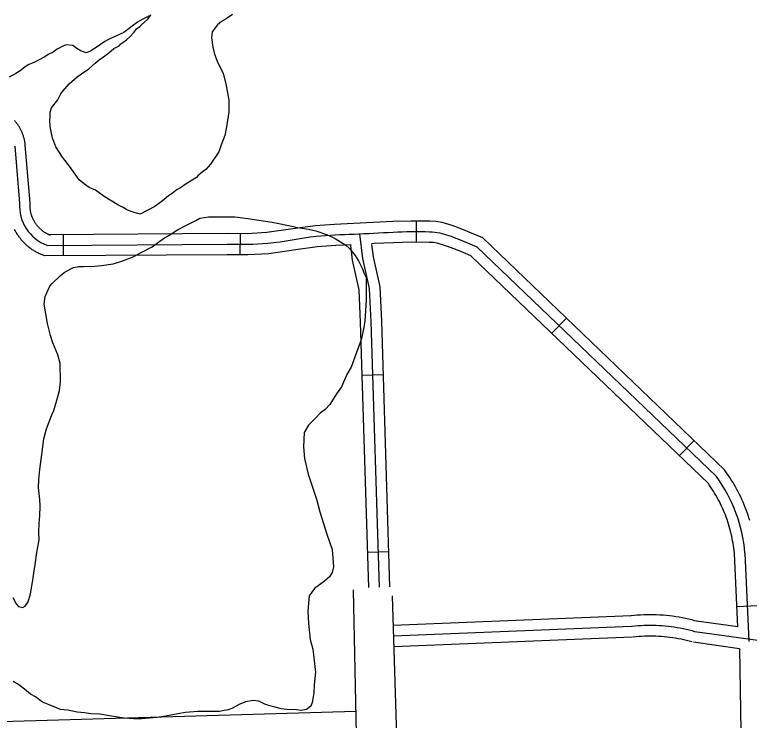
# Model space of a CAD drawing. Extents: x 3313442 to 3351311, y 721974 to 747360.
# Drawn here: x 3334462 to 3335501, y 740291 to 741289 of the extents above; entities that cross this region are included whole.
import ezdxf

# ---------------------------------------------------------------- set-up
doc = ezdxf.new("R2010")
doc.units = 0
doc.layers.add('V-ROAD-CNTR', color=7, linetype='Continuous')
doc.layers.add('V-SITE-VEGE', color=7, linetype='Continuous')

msp = doc.modelspace()

# ---------------------------------------------------------------- linework, layer by layer
at = {"layer": 'V-ROAD-CNTR'}
for p, q in [((3335030.1, 740966.9), (3335030.2, 740996.9)), ((3334531.2, 740947.8), (3334531, 740977.8)), ((3334781, 740949.1), (3334781.2, 740979.1)), ((3335221.2, 740838.1), (3335242, 740859.7)), ((3334953.2, 740778.9), (3334983.2, 740779.9)), ((3335401.7, 740665.1), (3335422.5, 740686.8)), ((3334961.1, 740529), (3334991, 740530)), ((3335482.9, 740452), (3335512.9, 740453.4))]:
    msp.add_line(p, q, dxfattribs=at)
for points in [[(3334486.5, 741003.5), (3334486.3, 741004.3), (3334486, 741005.1), (3334485.8, 741005.8), (3334485.5, 741006.6), (3334485.3, 741007.3), (3334485.1, 741008.1), (3334485, 741008.9), (3334484.8, 741009.6), (3334484.6, 741010.5), (3334484.5, 741011.2), (3334484.4, 741012), (3334484.2, 741012.8), (3334484.1, 741013.6), (3334484, 741014.4), (3334484, 741015.2), (3334483.9, 741015.9), (3334483.9, 741016.7), (3334483.8, 741017.5), (3334483.8, 741018.3), (3334483.8, 741019.1), (3334483.8, 741019.9), (3334483.8, 741020.7), (3334483.9, 741022.6), (3334477, 741104.3), (3334477, 741104.8), (3334476.8, 741105.9), (3334476.7, 741106.9), (3334476.6, 741107.9), (3334476.4, 741109), (3334476.2, 741110), (3334476, 741111), (3334475.8, 741112.1), (3334475.5, 741113.1), (3334475.3, 741114.1), (3334475, 741115.1), (3334474.7, 741116.1), (3334474.4, 741117.2), (3334474, 741118.2), (3334473.7, 741119.2), (3334473.3, 741120.1), (3334473, 741121.1), (3334472.6, 741122.1), (3334472.1, 741123.1), (3334471.7, 741124), (3334471.2, 741125), (3334470.8, 741126), (3334470.3, 741126.9), (3334469.8, 741127.8), (3334469.3, 741128.7), (3334468.7, 741129.7), (3334468.2, 741130.5), (3334467.6, 741131.5), (3334467, 741132.4), (3334466.5, 741133.2), (3334465.9, 741134), (3334465.2, 741134.9), (3334464.6, 741135.8), (3334463.9, 741136.6), (3334463.3, 741137.4), (3334462.6, 741138.2), (3334461.9, 741139)], [(3334462.1, 741103), (3334468.9, 741022.3)], [(3335501.2, 740573.5), (3335500.1, 740577.3), (3335498.9, 740581.1), (3335497.6, 740584.9), (3335496.2, 740588.6), (3335494.8, 740592.3), (3335493.4, 740596), (3335491.8, 740599.7), (3335490.2, 740603.4), (3335488.5, 740607), (3335486.8, 740610.5), (3335485, 740614.1), (3335483.2, 740617.6), (3335481.3, 740621.1), (3335479.3, 740624.6), (3335477.3, 740627.9), (3335475.2, 740631.4), (3335473, 740634.7), (3335470.8, 740638), (3335468.6, 740641.3), (3335465.5, 740645.5), (3335123.8, 740973), (3335107.9, 740980), (3335094.1, 740985.5), (3335080.7, 740990.5), (3335066.3, 740994.8), (3335057.5, 740996.3), (3335049.1, 740996.8), (3335022.8, 740996.9), (3334996.6, 740996.3), (3334968.8, 740995), (3334941, 740993.6), (3334914.2, 740992.1), (3334886.9, 740990.4), (3334852.1, 740985.6), (3334818.5, 740980.6), (3334790.9, 740979), (3334762.5, 740979.2), (3334510.3, 740977.7), (3334512.2, 740976.9), (3334511.4, 740977.2), (3334510.7, 740977.6), (3334510, 740977.9), (3334509.3, 740978.2), (3334508.6, 740978.6), (3334507.9, 740978.9), (3334507.2, 740979.3), (3334506.5, 740979.7), (3334505.8, 740980.1), (3334505.2, 740980.5), (3334504.4, 740981), (3334503.8, 740981.4), (3334503.1, 740981.8), (3334502.5, 740982.3), (3334501.8, 740982.8), (3334501.2, 740983.3), (3334500.6, 740983.7), (3334500, 740984.3), (3334499.4, 740984.8), (3334498.8, 740985.3), (3334498.2, 740985.8), (3334497.7, 740986.4), (3334497.1, 740987), (3334496.5, 740987.5), (3334496, 740988.1), (3334495.4, 740988.7), (3334494.9, 740989.3), (3334494.4, 740989.9), (3334493.9, 740990.5), (3334493.4, 740991.1), (3334492.9, 740991.7), (3334492.4, 740992.4), (3334492, 740993), (3334491.6, 740993.7), (3334491.1, 740994.4), (3334490.7, 740995), (3334490.3, 740995.7), (3334489.9, 740996.4), (3334489.5, 740997.1), (3334489.1, 740997.7), (3334488.7, 740998.5), (3334488.4, 740999.2), (3334488, 740999.9), (3334487.7, 741000.6), (3334487.4, 741001.3), (3334487.1, 741002.1), (3334486.8, 741002.8), (3334486.5, 741003.5)], [(3334937.9, 740963.4), (3334916, 740962.2), (3334889.9, 740960.5), (3334856.4, 740955.9), (3334821.6, 740950.7), (3334791.7, 740949), (3334762.5, 740949.2), (3334504.7, 740947.6), (3334500.9, 740949.1), (3334499.7, 740949.6), (3334498.5, 740950.2), (3334497.3, 740950.7), (3334496.1, 740951.3), (3334494.9, 740951.9), (3334493.8, 740952.5), (3334492.6, 740953.1), (3334491.5, 740953.7), (3334490.3, 740954.4), (3334489.2, 740955.1), (3334488.1, 740955.8), (3334487, 740956.5), (3334485.9, 740957.3), (3334484.8, 740958.1), (3334483.8, 740958.8), (3334482.7, 740959.6), (3334481.7, 740960.5), (3334480.7, 740961.3), (3334479.7, 740962.1), (3334478.7, 740963), (3334477.7, 740963.9), (3334476.8, 740964.8), (3334475.8, 740965.8), (3334474.9, 740966.7), (3334474, 740967.7), (3334473.1, 740968.6), (3334472.3, 740969.6), (3334471.4, 740970.6), (3334470.6, 740971.6), (3334469.8, 740972.7), (3334469, 740973.7), (3334468.2, 740974.8), (3334467.4, 740975.9), (3334466.7, 740976.9), (3334466, 740978), (3334465.2, 740979.2), (3334464.5, 740980.3), (3334463.9, 740981.4), (3334463.2, 740982.5), (3334462.6, 740983.7), (3334462, 740984.9)], [(3334977.6, 740479.5), (3334965.9, 740854.7), (3334963.8, 740901.8), (3334954.4, 740944.1), (3334950.2, 740979)], [(3334507.5, 740962.6), (3334762.5, 740964.2)], [(3335484.3, 740423.2), (3335479.6, 740526.8), (3335479.5, 740527.8), (3335479.1, 740531.2), (3335478.7, 740534.7), (3335478.3, 740538.1), (3335477.7, 740541.5), (3335477.1, 740544.9), (3335476.5, 740548.3), (3335475.8, 740551.7), (3335475, 740555.1), (3335474.2, 740558.5), (3335473.3, 740561.8), (3335472.4, 740565.1), (3335471.4, 740568.4), (3335470.4, 740571.7), (3335469.2, 740575), (3335468.1, 740578.2), (3335466.8, 740581.5), (3335465.6, 740584.7), (3335464.2, 740587.9), (3335462.9, 740591), (3335461.4, 740594.1), (3335459.9, 740597.3), (3335458.3, 740600.4), (3335456.7, 740603.4), (3335455.1, 740606.4), (3335453.4, 740609.4), (3335451.6, 740612.4), (3335449.8, 740615.3), (3335447.9, 740618.3), (3335446, 740621.2), (3335444, 740624), (3335442.8, 740625.8), (3335106.9, 740947.7), (3335096.3, 740952.3), (3335083.2, 740957.6), (3335071.2, 740962.1), (3335059.5, 740965.5), (3335054.1, 740966.5), (3335048.2, 740966.8), (3335023.1, 740966.9), (3334997.7, 740966.3), (3334970.2, 740965), (3334966.6, 740964.9)], [(3334992.6, 740480), (3334980.9, 740855.3), (3334978.7, 740903.8), (3334969.2, 740946.6), (3334967.2, 740963.6)], [(3334962.6, 740479.1), (3334950.9, 740854.1), (3334948.9, 740899.9), (3334939.6, 740941.6), (3334937.1, 740962.3)], [(3335115.3, 740960.3), (3335454.1, 740635.7)], [(3335494.5, 740527.7), (3335500.2, 740402.8)], [(3335109.5, 735243.5), (3335065.9, 736046), (3335049.5, 736289.3), (3335036.7, 736905.9), (3335007.9, 737803.1), (3334979.4, 738927.7), (3334951.8, 739954.6), (3334940.9, 740475.8)], [(3334995.7, 740467.2), (3335022.2, 739613.1), (3335035.2, 738918.7), (3335059.5, 738114.5), (3335074.7, 737471.9), (3335100.7, 736483.6), (3335127.3, 735682.3), (3335140.4, 735244.5)], [(3335333.7, 740438.8), (3334996.9, 740425.1)], [(3335427.8, 740430.9), (3335423.6, 740432.1), (3335419.2, 740433.2), (3335414.7, 740434.3), (3335410.3, 740435.2), (3335405.8, 740436.1), (3335401.3, 740436.9), (3335396.8, 740437.6), (3335392.3, 740438.3), (3335387.8, 740438.8), (3335383.3, 740439.3), (3335378.7, 740439.7), (3335374.2, 740440), (3335369.6, 740440.2), (3335365.1, 740440.3), (3335360.5, 740440.4), (3335356, 740440.3), (3335351.4, 740440.2), (3335346.9, 740440), (3335342.3, 740439.7), (3335337.8, 740439.3), (3335333.3, 740438.8), (3335332.6, 740438.7)], [(3335334.3, 740423.8), (3334997.5, 740410.1)], [(3335423.8, 740416.4), (3335419.7, 740417.6), (3335415.6, 740418.6), (3335411.4, 740419.6), (3335407.2, 740420.5), (3335403, 740421.4), (3335398.8, 740422.1), (3335394.6, 740422.8), (3335390.4, 740423.4), (3335386.1, 740423.9), (3335381.9, 740424.4), (3335377.6, 740424.7), (3335373.4, 740425), (3335369.1, 740425.2), (3335364.8, 740425.3), (3335360.5, 740425.4), (3335356.3, 740425.3), (3335352, 740425.2), (3335347.7, 740425), (3335343.5, 740424.7), (3335339.2, 740424.3), (3335334.9, 740423.9), (3335334.3, 740423.8)], [(3335484.3, 740423.2), (3335425.9, 740431.3)], [(3335666.8, 740382.7), (3335423.8, 740416.4)], [(3335334.9, 740408.8), (3334998.1, 740395.1)], [(3335419.8, 740402), (3335415.8, 740403.1), (3335411.9, 740404.1), (3335408.1, 740405), (3335404.2, 740405.9), (3335400.2, 740406.6), (3335396.3, 740407.3), (3335392.4, 740408), (3335388.4, 740408.5), (3335384.4, 740409), (3335380.5, 740409.4), (3335376.5, 740409.8), (3335372.5, 740410), (3335368.5, 740410.2), (3335364.5, 740410.3), (3335360.5, 740410.4), (3335356.5, 740410.3), (3335352.6, 740410.2), (3335348.6, 740410), (3335344.6, 740409.8), (3335340.6, 740409.4), (3335336.6, 740409), (3335336, 740408.9)], [(3335486.8, 740392.5), (3335421.7, 740401.6)], [(3335486.8, 740392.5), (3335496.1, 739812.4)], [(3333311.5, 740256.8), (3334944.3, 740304.4)]]:
    msp.add_lwpolyline(points, dxfattribs=at)
for centre, radius, start, end in [((3334529.3, 741019.1), 60.5, 176.936, 248.9263), ((3335282.3, 740509.8), 213, 4.8363, 36.226)]:
    msp.add_arc(centre, radius, start, end, dxfattribs=at)
msp.add_spline([(3334762.5, 740964.2), (3334820.1, 740965.7), (3334888.4, 740975.5), (3334941.8, 740978.6), (3334997.2, 740981.3), (3335048.7, 740981.8), (3335062.9, 740980.2), (3335088.7, 740971.6), (3335115.3, 740960.3)], degree=3, dxfattribs=at)
at = {"layer": 'V-SITE-VEGE'}
for points in [[(3334654.7, 741287.9), (3334642.4, 741281.8), (3334635.9, 741278), (3334616.3, 741263.4), (3334595.8, 741253.8), (3334589.7, 741250.5), (3334577.1, 741242.4), (3334569.2, 741237.2), (3334562.7, 741234.8), (3334554.7, 741238), (3334550, 741240.8), (3334544.3, 741245), (3334535.4, 741245.8), (3334532.6, 741245.3), (3334530.3, 741243.9), (3334522.3, 741240.1), (3334516.3, 741235.8), (3334509.3, 741232.5), (3334504.6, 741229.2), (3334495.7, 741224.4), (3334490.1, 741221.6), (3334481.3, 741217.8), (3334476.6, 741214.4), (3334469.6, 741209.2), (3334463.6, 741205.4), (3334454.2, 741200.2)], [(3334769.8, 741289), (3334760.9, 741282.8), (3334754.4, 741279), (3334748.8, 741274.3), (3334741.4, 741264.4), (3334740.1, 741256.4), (3334742, 741242.8), (3334744.5, 741233), (3334748.3, 741222.7), (3334756.9, 741205.5), (3334760.7, 741191), (3334764.7, 741167.6), (3334764.8, 741151.2), (3334761.7, 741130.1), (3334759, 741117.9), (3334753.5, 741103.3), (3334750.7, 741094.8), (3334738.7, 741077.4), (3334732.2, 741069.8), (3334727.1, 741066.1), (3334721, 741060.9), (3334719.2, 741058.5), (3334704.7, 741049.5), (3334696.3, 741043.8), (3334691.7, 741041.4), (3334684.7, 741035.7), (3334679.5, 741032.4), (3334673.5, 741027.2), (3334669.3, 741023.9), (3334660, 741017.3), (3334639.5, 741006.8), (3334636.6, 741007.7), (3334634.3, 741008.2), (3334631, 741009.1), (3334625.4, 741010.9), (3334620.7, 741012.7), (3334615.5, 741016), (3334608, 741020.1), (3334588.7, 741031.7), (3334576.4, 741040.5), (3334567.5, 741044.6), (3334560.9, 741049.3), (3334553.3, 741055.3), (3334546.2, 741065.1), (3334541, 741072.5), (3334529.6, 741087.4), (3334520.2, 741101.9), (3334517.3, 741109.4), (3334515.4, 741114), (3334512, 741130.4), (3334511.9, 741139.3), (3334512.3, 741144), (3334512.3, 741151), (3334514.1, 741157.1), (3334522.9, 741168.4), (3334527.5, 741176.9), (3334529.8, 741180.2), (3334539.1, 741191.1), (3334550.3, 741201), (3334556.3, 741205.2), (3334567.1, 741211.9), (3334575.9, 741219.9), (3334581.5, 741224.7), (3334589.4, 741230.3), (3334595, 741234.6), (3334602.4, 741240.8), (3334609.9, 741244.6), (3334612.2, 741247.4), (3334615, 741249.3), (3334620.1, 741253.1), (3334624.8, 741257.3), (3334630.8, 741263.9), (3334634.5, 741268.7), (3334639.2, 741272), (3334642, 741274.8), (3334649.9, 741281.9), (3334654.7, 741287.9)], [(3334459.2, 740465.1), (3334464, 740455.8), (3334467.3, 740452.1), (3334473.4, 740450.7), (3334477.1, 740452.6), (3334481.3, 740458.7), (3334484.5, 740470), (3334487.6, 740489.2), (3334488.9, 740499.1), (3334491.2, 740511.3), (3334493.4, 740528.7), (3334496.5, 740546.5), (3334496.4, 740556.3), (3334496.8, 740570.4), (3334497.6, 740579.8), (3334498, 740594.3), (3334497.5, 740603.2), (3334495.9, 740620), (3334496.3, 740631.8), (3334497.6, 740645.8), (3334500.2, 740666.9), (3334503.3, 740689), (3334507, 740703.1), (3334514.8, 740723.3), (3334517.5, 740729.4), (3334522.5, 740747.2), (3334525.3, 740757.6), (3334526.6, 740769.7), (3334526.4, 740796), (3334523, 740807.7), (3334515.8, 740824.9), (3334512.5, 740835.2), (3334508.6, 740852.1), (3334503.7, 740879.7), (3334505, 740890.4), (3334511.9, 740905), (3334515.1, 740908.8), (3334526.3, 740919.7), (3334531.9, 740924.4), (3334541.2, 740929.2), (3334545.4, 740931.1), (3334552.9, 740932.5), (3334559.5, 740932.6), (3334575.4, 740933.2), (3334584.8, 740934.2), (3334601.1, 740936.7), (3334612.3, 740940), (3334629.6, 740946.3), (3334640.8, 740952.5), (3334656.2, 740960.5), (3334672.5, 740972.4), (3334680.5, 740977.1), (3334692.1, 740984.7), (3334703.3, 740990.4), (3334718.2, 740997.6), (3334723.8, 741000.9), (3334736, 741002.9), (3334763.6, 741003.1), (3334773.5, 741002.7), (3334791.8, 741000.5), (3334807.3, 740998.3), (3334826, 740995.2), (3334856.1, 740989.3), (3334861.7, 740988), (3334877.6, 740985.3), (3334888, 740983), (3334904.4, 740977.5), (3334915.2, 740972.5), (3334930.3, 740962.7), (3334935.5, 740958.1), (3334943.5, 740948.3), (3334948.3, 740940.9), (3334954, 740929.2), (3334955.9, 740923.6), (3334958.8, 740917.1), (3334959, 740884.7), (3334956.9, 740855.7), (3334955.6, 740846.3), (3334952, 740828.9), (3334947.4, 740816.2), (3334937.8, 740790.4), (3334931.8, 740780)], [(3334931.8, 740780), (3334923.9, 740762.6), (3334917, 740752.7), (3334907.7, 740737.7), (3334901.2, 740730.6), (3334893.8, 740725.4), (3334887.3, 740718.3), (3334877.5, 740708.4), (3334871.5, 740698), (3334870.3, 740677.9), (3334871.8, 740661.5), (3334877.1, 740639), (3334881.9, 740625), (3334888.7, 740604), (3334893.5, 740586.2), (3334903.6, 740554.4), (3334910.8, 740532.5), (3334912.9, 740508.1), (3334911.1, 740500.1), (3334906.9, 740494), (3334899.9, 740487.9), (3334885.9, 740477.5), (3334878.5, 740467.1), (3334876.4, 740445.5), (3334877.4, 740428.2), (3334880, 740405.7), (3334883.4, 740391.7), (3334887.4, 740359.4), (3334885.6, 740341.6), (3334885.2, 740330.3), (3334882.6, 740316.3), (3334880.7, 740311.1), (3334876.5, 740307.8), (3334874.7, 740306.8), (3334867.2, 740305.4), (3334860.6, 740306.2), (3334847, 740306.6), (3334839.5, 740307.5), (3334826.4, 740310.7), (3334816.5, 740313.8)], [(3334816.5, 740313.8), (3334807.1, 740318.5), (3334799.1, 740319.3), (3334788.4, 740317.4), (3334780.4, 740314), (3334769.2, 740307.8), (3334764.1, 740305.9), (3334758, 740305.4), (3334751.5, 740304), (3334721, 740303.7), (3334703.7, 740302.2), (3334692.5, 740300.7), (3334675.1, 740297.3), (3334663.5, 740295.3), (3334641.4, 740293.2), (3334630.2, 740293.6), (3334617.5, 740294.4), (3334610.5, 740295.3), (3334593.1, 740298), (3334582.4, 740299.8), (3334569.7, 740300.6), (3334560.8, 740302), (3334550.5, 740302.8), (3334537.3, 740305.5), (3334527, 740306.8), (3334511, 740313.3), (3334501.6, 740316.9), (3334491.7, 740324.4), (3334484.2, 740328.5), (3334475.7, 740335.5), (3334467.7, 740341.5), (3334459.7, 740346.1)]]:
    msp.add_lwpolyline(points, dxfattribs=at)

doc.saveas('drawing.dxf')
